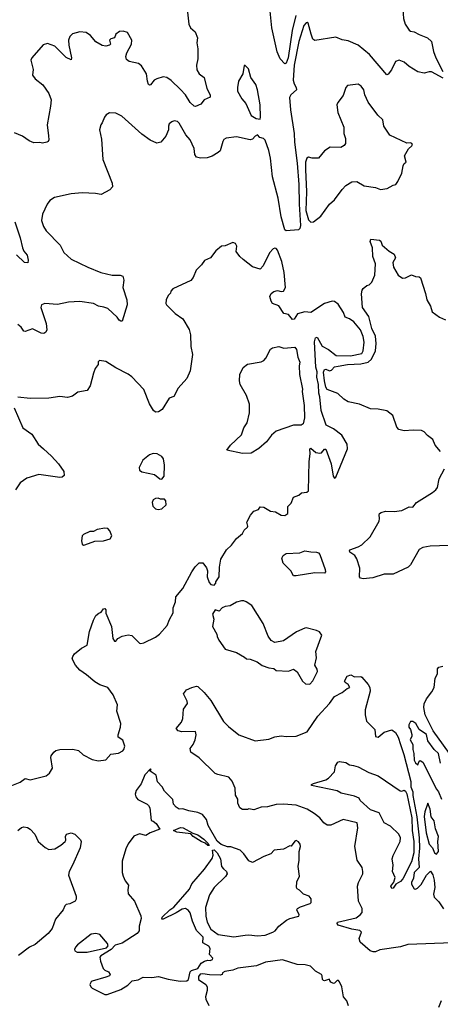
# Model space of a CAD drawing. Extents: x 1690054 to 1842981, y 782881 to 914114.
# Tile 555 of 656: x 1793211 to 1796596, y 840625 to 848551. Entities that reach past the tile are written whole.
import ezdxf

# ---------------------------------------------------------------- set-up
doc = ezdxf.new("R2010")
doc.units = 0

msp = doc.modelspace()

# ---------------------------------------------------------------- linework, layer by layer
at = {"layer": '0CON10XD'}
for points in [[(1796615, 849060.6), (1796465, 849068.9), (1796352, 849085), (1796301.4, 849015), (1796295, 848980), (1796266, 848945), (1796251.7, 848908.3), (1796233.8, 848826.2), (1796230.6, 848765), (1796247.8, 848705), (1796293.6, 848635), (1796300.2, 848560.2), (1796312.2, 848515), (1796345, 848466.7), (1796355, 848458), (1796385, 848454.3), (1796425, 848430.8), (1796492.5, 848405), (1796524.1, 848374.1), (1796540.8, 848295), (1796558.6, 848245), (1796616.9, 848135)], [(1794559.5, 848635), (1794571.9, 848515), (1794586.6, 848486.6), (1794623.6, 848453.6), (1794641.1, 848405)], [(1795432.4, 848585), (1795402.3, 848465), (1795370.5, 848245), (1795355, 848200.8), (1795345, 848196.9), (1795306.6, 848235), (1795283, 848293), (1795240.4, 848485), (1795225, 848646.2)], [(1796618.8, 848081.2), (1796525, 848130), (1796505, 848130.8), (1796465, 848120), (1796415, 848130), (1796343.7, 848173.7), (1796305, 848208.6), (1796265, 848224.3), (1796234.2, 848215), (1796202, 848148), (1796175, 848111.2), (1796165, 848106.7), (1796025, 848271.2), (1795935, 848346.2), (1795855, 848381.2), (1795805, 848388.8), (1795755, 848410), (1795585, 848383.3), (1795570, 848395), (1795555.8, 848434.2), (1795532.4, 848522.4), (1795525, 848529.4), (1795515, 848526.7), (1795496.5, 848503.5), (1795458.4, 848375), (1795419.8, 848185), (1795412.5, 848065), (1795418.6, 848035), (1795436.9, 848005), (1795438.2, 847985), (1795392.5, 847945), (1795382.3, 847925), (1795388.9, 847825), (1795418.6, 847635), (1795421.9, 847565), (1795445.1, 847395), (1795457.1, 847225), (1795458.7, 847065), (1795470, 846895), (1795465, 846870), (1795455, 846858.8), (1795355, 846852.5), (1795345, 846860), (1795314.8, 846965), (1795290.5, 847115), (1795246.6, 847285), (1795229.6, 847435), (1795215, 847498.9), (1795185, 847580), (1795173.6, 847593.6), (1795143.9, 847603.9), (1795125, 847623.3), (1795105, 847612), (1795085, 847590), (1795065, 847582.5), (1794955, 847606.9), (1794872.7, 847597.3), (1794855, 847586.7), (1794845, 847570), (1794824.4, 847495.6), (1794808.8, 847481.2), (1794758.6, 847451.4), (1794720.5, 847439.5), (1794665, 847437), (1794635, 847444.2), (1794619.5, 847465), (1794615.2, 847515.2), (1794583.8, 847583.8), (1794547.1, 847625), (1794495, 847717.5), (1794480.7, 847730.7), (1794455, 847736.7), (1794435, 847730), (1794415, 847712.5), (1794407.5, 847695), (1794407.5, 847665), (1794385.8, 847614.2), (1794345.6, 847564.4), (1794315, 847555.8), (1794260.6, 847580.6), (1794195, 847629.2), (1794034, 847775), (1793985, 847799.4), (1793935, 847800), (1793906.7, 847785), (1793893, 847767), (1793875, 847720), (1793863.3, 847705), (1793852.5, 847665), (1793868.8, 847588.8), (1793881.4, 847425), (1793955.8, 847235), (1793959.2, 847205), (1793937.6, 847182.4), (1793867.5, 847142.5), (1793822.3, 847152.3), (1793715, 847156), (1793625, 847150), (1793490.9, 847119.1), (1793454.5, 847095.5), (1793431.4, 847065), (1793395.7, 846985), (1793385.7, 846935), (1793402.9, 846885), (1793425, 846852), (1793535.6, 846735), (1793566.9, 846676.9), (1793625, 846624.3), (1793758.3, 846558.3), (1793865, 846515.7), (1793955, 846494.3), (1794020, 846495), (1794040, 846485), (1794048, 846455), (1794040, 846395), (1794072.9, 846295), (1794076.9, 846255), (1794036.7, 846125), (1794025, 846123.3), (1794011.4, 846131.4), (1793995, 846156.7), (1793920, 846225), (1793887.9, 846237.9), (1793845, 846244.2), (1793805.5, 846265.5), (1793695, 846281.2), (1793604, 846276), (1793515, 846257.8), (1793414.2, 846265.8), (1793387.5, 846255), (1793381.2, 846235), (1793424.2, 846105), (1793429.2, 846055), (1793421.2, 846035), (1793405, 846026), (1793385, 846028), (1793315, 846062), (1793255, 846040), (1793245, 846044), (1793224, 846075), (1793195, 846097.1)], [(1794641.1, 848405), (1794636.4, 848365), (1794645.4, 848315.4), (1794644.4, 848235), (1794634.5, 848185), (1794636.1, 848146.1), (1794655.3, 848115.3), (1794696.7, 848085), (1794716.5, 847996.5), (1794742.5, 847945), (1794744, 847926), (1794696.2, 847905), (1794669.2, 847870.8), (1794625, 847851.9), (1794614, 847855), (1794583, 847883), (1794545, 847945.7), (1794505, 847990), (1794431.2, 848061.2), (1794395, 848084.3), (1794365, 848090), (1794313.8, 848075), (1794292.9, 848065), (1794265, 848027.5), (1794255, 848024), (1794248.8, 848028.8), (1794239.5, 848055), (1794231.9, 848115), (1794190.3, 848180.3), (1794167, 848197), (1794092.5, 848215), (1794071.7, 848231.7), (1794066.2, 848255), (1794073.8, 848285), (1794110, 848355), (1794114, 848385), (1794079.1, 848449.1), (1794045, 848459.2), (1794015, 848455.8), (1793985.9, 848434.1), (1793974.1, 848405.9), (1793943.9, 848396.1), (1793935, 848386.2), (1793942.5, 848355), (1793933.6, 848346.4), (1793905, 848338.8), (1793875, 848344.2), (1793825, 848372.5), (1793780.6, 848425), (1793745, 848449.1), (1793695, 848454.4), (1793635, 848437.5), (1793614.6, 848415.4), (1793604.4, 848385), (1793606.7, 848345), (1793628, 848245), (1793625, 848227.5), (1793585, 848245.7), (1793495, 848337.5), (1793435, 848360.6), (1793400.6, 848349.4), (1793310, 848245), (1793301.2, 848225), (1793320.7, 848150.7), (1793314.5, 848104.5), (1793334.5, 848074.5), (1793397.3, 848027.3), (1793446.1, 847956.1), (1793463.8, 847905), (1793460, 847855), (1793432.5, 847705), (1793444, 847615), (1793446.4, 847583.6), (1793440, 847570), (1793430, 847565), (1793395, 847556.2), (1793372.7, 847562.7), (1793325, 847558.8), (1793286.7, 847575), (1793235, 847614), (1793169.5, 847639.5)], [(1795145, 847751.2), (1795150, 847765), (1795146.2, 847865), (1795125.1, 847985), (1795110, 848030), (1795071.5, 848085), (1795051.4, 848155), (1795025, 848183.3), (1795017.5, 848182.5), (1795006, 848115), (1794972.9, 848055), (1794962.5, 848005), (1794964.3, 847975), (1794998.8, 847915), (1795030, 847875), (1795075, 847780), (1795115, 847754.4), (1795145, 847751.2)], [(1795555, 846920), (1795575, 846923.8), (1795635, 846970), (1795704.5, 847065.5), (1795745, 847101.2), (1795806.7, 847185), (1795836.7, 847215), (1795885, 847246.2), (1795925, 847247.5), (1795984.2, 847214.2), (1796075, 847200.8), (1796115, 847184.2), (1796168.3, 847191.7), (1796215, 847218.8), (1796237.5, 847225), (1796255, 847247.5), (1796285.4, 847314.6), (1796295.8, 847374.2), (1796305, 847392.5), (1796320, 847405), (1796306.7, 847455), (1796340, 847510), (1796366.7, 847535), (1796372.5, 847545), (1796367.5, 847555), (1796355, 847560), (1796325, 847557.5), (1796190.5, 847620.5), (1796142.5, 847695), (1796134, 847745), (1796092.7, 847782.7), (1796015.9, 847885.9), (1795988.8, 847945), (1795979.4, 847985), (1795959.2, 848015), (1795935, 848030.6), (1795849.3, 848020.7), (1795836.7, 848005), (1795815, 847940), (1795772, 847885), (1795764.2, 847865.8), (1795770, 847805), (1795818.8, 847685), (1795820, 847635), (1795832.5, 847595), (1795832.5, 847555), (1795823, 847537), (1795795, 847522.5), (1795710, 847525), (1795663.6, 847496.4), (1795615, 847437.5), (1795565, 847436.7), (1795535, 847443.3), (1795521.2, 847435), (1795512, 847405), (1795510, 847345), (1795519.4, 847165), (1795512.5, 847015), (1795535, 846940.6), (1795555, 846920)], [(1793171.1, 846925), (1793214.4, 846795), (1793232.9, 846715), (1793245, 846686.7), (1793270.8, 846655), (1793280, 846615), (1793276.1, 846593.9), (1793250, 846595), (1793185, 846658.6)], [(1796596, 845075), (1796553.8, 845125), (1796535, 845171.2), (1796492.6, 845202.6), (1796465, 845232.5), (1796443.4, 845243.4), (1796377.4, 845247.4), (1796305, 845240), (1796261.7, 845251.7), (1796245, 845270), (1796214, 845365), (1796165, 845403.3), (1796095, 845416.4), (1796035, 845418.1), (1795946.4, 845456.4), (1795855, 845474.4), (1795818, 845495), (1795770.9, 845540.9), (1795685, 845574.3), (1795673.5, 845593.5), (1795662.7, 845645), (1795656.6, 845713.4), (1795662.5, 845735), (1795675, 845736.7), (1795705, 845722.9), (1795720.4, 845729.6), (1795745, 845756.9), (1795773.1, 845763.1), (1795850, 845775), (1795955, 845779.5), (1796015, 845794.5), (1796042.8, 845817.2), (1796073.3, 845885), (1796079.1, 845945), (1796073.6, 846003.6), (1796044.5, 846065), (1796021.7, 846161.7), (1795968.8, 846235), (1795961.2, 846345), (1795966.1, 846373.9), (1795975, 846386.7), (1796005, 846410), (1796023.6, 846416.4), (1796045, 846437.5), (1796068.8, 846495), (1796074, 846585), (1796053.8, 846645), (1796048.8, 846715), (1796032, 846765), (1796036.7, 846783.3), (1796107, 846777), (1796117, 846767), (1796128.8, 846735), (1796185, 846686.7), (1796223.9, 846663.9), (1796233.8, 846635), (1796214, 846595), (1796217.7, 846557.7), (1796257.5, 846495), (1796290.8, 846470.8), (1796315, 846474.2), (1796365, 846496.7), (1796395, 846483.3), (1796425, 846481.2), (1796435, 846473.3), (1796477, 846347), (1796486.7, 846295), (1796518, 846245), (1796528.8, 846198.8), (1796590, 846155), (1796636.7, 846135)], [(1793135, 842380), (1793215, 842412.5), (1793255, 842442), (1793295, 842432), (1793425, 842464), (1793452, 842485), (1793474, 842525), (1793461.7, 842611.7), (1793464.3, 842625.7), (1793486.2, 842655), (1793502.1, 842667.9), (1793535, 842677.1), (1793638.3, 842678.3), (1793685, 842668.8), (1793722.7, 842632.7), (1793794.1, 842594.1), (1793845, 842584), (1793905, 842592.5), (1793945, 842637.5), (1794005, 842647.5), (1794040, 842665), (1794050, 842675), (1794056.7, 842703.3), (1794040.7, 842750.7), (1794003.3, 842775), (1794003.1, 842795), (1794023.5, 842855), (1794025.5, 842885.5), (1793993.8, 842985), (1793998, 843035), (1793963.1, 843115), (1793921.2, 843175), (1793855, 843197.5), (1793815, 843219.4), (1793747.8, 843277.8), (1793695, 843314.3), (1793659.2, 843355), (1793634.5, 843404.5), (1793638.1, 843425), (1793653.4, 843446.6), (1793709.4, 843490.6), (1793753.1, 843515), (1793773.1, 843625), (1793805, 843717.5), (1793824, 843755), (1793847.7, 843772.3), (1793868, 843782), (1793885, 843807.5), (1793895, 843810), (1793905, 843800), (1793903.6, 843773.6), (1793950, 843665), (1793960.7, 843570.7), (1793975, 843547.5), (1793985, 843547.5), (1794000.7, 843569.3), (1794035, 843587.5), (1794085, 843600), (1794113.6, 843593.6), (1794175, 843532.5), (1794185, 843530), (1794210, 843535), (1794305, 843581.2), (1794336.2, 843605), (1794397.5, 843675), (1794416.4, 843723.6), (1794445.7, 843775), (1794445.8, 843815), (1794464.3, 843865), (1794468.8, 843905), (1794525, 843972.5), (1794596.2, 844105), (1794624.2, 844145.8), (1794655, 844177.5), (1794685, 844177.5), (1794715, 844137.5), (1794723.3, 844115), (1794720, 844065), (1794735, 844020), (1794750, 844005), (1794775, 844000), (1794790, 844015), (1794790, 844025), (1794817.5, 844065), (1794818, 844145), (1794830.9, 844209.1), (1794876.5, 844283.5), (1794915, 844321.2), (1794956.2, 844375), (1795003.3, 844415), (1795017.7, 844442.3), (1795043.6, 844466.4), (1795046.7, 844475), (1795039.2, 844505), (1795067.4, 844562.6), (1795095, 844594), (1795133, 844607), (1795145, 844630), (1795175, 844627.5), (1795230, 844595), (1795269.3, 844589.3), (1795315, 844563.3), (1795345, 844560), (1795370, 844575), (1795368.3, 844631.7), (1795395, 844660), (1795413.6, 844706.4), (1795457, 844723), (1795478.3, 844741.7), (1795521.7, 844748.3), (1795535, 844757.5), (1795539.6, 844995), (1795548, 845055), (1795545, 845097.5), (1795555, 845102.5), (1795595, 845067.5), (1795625, 845062.5), (1795640, 845065), (1795665, 845092.5), (1795675, 845092.5), (1795716.6, 844975), (1795733.8, 844875), (1795745, 844861.2), (1795755, 844867.5), (1795850, 845095), (1795846.7, 845135), (1795802.5, 845205), (1795735, 845257.1), (1795677, 845287), (1795635.7, 845405.7), (1795627.2, 845515), (1795618.1, 845545), (1795614.7, 845615), (1795602.7, 845672.7), (1795603.9, 845715), (1795592.8, 845755), (1795582.4, 845957.6), (1795591.4, 845988.6), (1795605, 845994.2), (1795645, 845924.1), (1795695.9, 845895.9), (1795758.9, 845848.9), (1795872.5, 845845), (1795964, 845865), (1795976, 845885), (1795983.8, 845955), (1795975, 846001.2), (1795952.3, 846055), (1795899.1, 846119.1), (1795865, 846142.6), (1795829.2, 846155), (1795816.8, 846195), (1795775, 846260.5), (1795745, 846281.8), (1795725, 846285.2), (1795664, 846265), (1795555, 846192.5), (1795505, 846200), (1795446.4, 846183.6), (1795419.5, 846140.5), (1795405, 846136.7), (1795375, 846176.7), (1795337.5, 846185), (1795295, 846246.7), (1795245, 846266.7), (1795233.8, 846285), (1795223.9, 846323.9), (1795235, 846347.5), (1795255, 846363.3), (1795285, 846370), (1795315, 846362), (1795334.1, 846365.9), (1795348.9, 846395), (1795338, 846515), (1795321, 846605), (1795285.8, 846695.8), (1795275, 846710), (1795265, 846712.5), (1795250, 846705), (1795220, 846675), (1795169.7, 846570.3), (1795145, 846543.3), (1795085, 846561.2), (1795008.3, 846621.7), (1794981.2, 846645), (1794953.3, 846685), (1794958, 846728), (1794948.3, 846748.3), (1794925, 846756.2), (1794865, 846730), (1794835, 846726.7), (1794788.8, 846691.2), (1794747.5, 846635), (1794698.3, 846611.7), (1794675, 846576.7), (1794631.2, 846535), (1794605.7, 846474.3), (1794587.7, 846452.3), (1794442.5, 846385), (1794427.5, 846365), (1794425, 846350), (1794405, 846330), (1794390, 846295), (1794387.5, 846265), (1794392.5, 846255), (1794462.5, 846185), (1794525, 846143.3), (1794575.9, 846055.9), (1794586, 846015), (1794589.5, 845919.5), (1794600.8, 845855), (1794582.9, 845725), (1794556.6, 845663.4), (1794485.8, 845585), (1794451.7, 845518.3), (1794415, 845503.3), (1794356.8, 845413.2), (1794327.5, 845395), (1794305, 845391.2), (1794286.7, 845405), (1794255, 845457.5), (1794210, 845575), (1794114.2, 845675), (1794085, 845697.1), (1793985, 845748.1), (1793905, 845800), (1793853, 845807), (1793843.6, 845796.4), (1793842.5, 845775), (1793818, 845742), (1793803.8, 845705), (1793777.3, 845602.7), (1793753.6, 845566.4), (1793678.3, 845551.7), (1793635, 845520), (1793595, 845510), (1793535, 845518.8), (1793445, 845503.8), (1793295, 845502), (1793195, 845513.3)], [(1795005, 845058.8), (1794877.5, 845085), (1794906.2, 845125), (1794995, 845210), (1795015.8, 845265), (1795040.8, 845305), (1795060.9, 845385), (1795060.9, 845455), (1795035, 845526), (1794985.7, 845615), (1794979.2, 845645), (1794983.3, 845695), (1795008.3, 845751.7), (1795045, 845777.5), (1795155, 845797.5), (1795175, 845807.5), (1795190.8, 845825), (1795230.5, 845899.5), (1795245, 845910), (1795295, 845921.2), (1795337.7, 845907.7), (1795425, 845913.6), (1795438.6, 845895), (1795449.4, 845835), (1795464.4, 845795), (1795459, 845765), (1795463.6, 845693.6), (1795485.5, 845575.5), (1795483.3, 845556.7), (1795500.8, 845445), (1795503.3, 845345), (1795493, 845297), (1795475, 845286.9), (1795415, 845285.7), (1795275, 845239.5), (1795237.1, 845205), (1795197.8, 845152.2), (1795135, 845099.2), (1795075, 845062), (1795005, 845058.8)], [(1793167.5, 845425), (1793236.7, 845265), (1793307.5, 845215), (1793358.8, 845135), (1793403.8, 845095)], [(1793403.8, 845095), (1793467.5, 845037.5), (1793524.3, 844975), (1793565, 844912.5), (1793567.7, 844882.3), (1793551.7, 844868.3), (1793535, 844866), (1793365, 844890), (1793269.2, 844860.8), (1793215, 844822.5), (1793176.7, 844765)], [(1794355, 844852.5), (1794372.5, 844875), (1794376.1, 844963.9), (1794368, 845015), (1794353.8, 845035), (1794316.8, 845056.8), (1794285, 845058.1), (1794255, 845048.5), (1794200.8, 845005), (1794171.2, 844945), (1794173.9, 844923.9), (1794195, 844910), (1794295, 844890), (1794340, 844855), (1794355, 844852.5)], [(1796665, 844317.1), (1796515, 844313.3), (1796455, 844302.2), (1796425, 844285.7), (1796356.2, 844163.8), (1796336.1, 844143.9), (1796215, 844086.2), (1796145, 844087.1), (1796052.9, 844057.1), (1795975, 844051.1), (1795953.8, 844053.8), (1795944.4, 844065), (1795949.1, 844135), (1795925, 844210), (1795906.7, 844236.7), (1795868, 844265), (1795864, 844276), (1795866.4, 844283.6), (1795935, 844306.5), (1795965, 844324.4), (1796031.7, 844388.3), (1796103.3, 844515), (1796107.5, 844535), (1796102.9, 844565), (1796106, 844575), (1796120, 844585), (1796155, 844594), (1796225, 844592.2), (1796285, 844600), (1796345, 844629.2), (1796375, 844627.5), (1796403.8, 844665), (1796532, 844745), (1796559.2, 844765), (1796574.3, 844785), (1796587.5, 844855), (1796630, 844935)], [(1794325, 844606.7), (1794355, 844612.5), (1794390, 844645), (1794388.3, 844678.3), (1794375, 844690), (1794345, 844690), (1794325, 844700), (1794305, 844697.5), (1794284.1, 844685.9), (1794276.7, 844665), (1794283.3, 844635), (1794305, 844613.3), (1794325, 844606.7)], [(1793725, 844320), (1793735, 844322.5), (1793815, 844352.5), (1793885, 844356.7), (1793938.3, 844371.7), (1793952.5, 844395), (1793937.5, 844435), (1793920, 844455), (1793895, 844457.5), (1793835, 844447.5), (1793805, 844430), (1793775, 844430), (1793725, 844407.5), (1793713.3, 844395), (1793707.5, 844355), (1793715, 844330), (1793725, 844320)], [(1795435, 844074.2), (1795414.3, 844074.3), (1795393.5, 844115), (1795331.2, 844175), (1795320.8, 844215), (1795331.7, 844238.3), (1795355, 844252.5), (1795465, 844260), (1795505, 844275.6), (1795553.9, 844266.1), (1795600, 844265), (1795615, 844258.6), (1795625.9, 844245), (1795668.1, 844125), (1795670.6, 844105), (1795665, 844096), (1795585, 844098.9), (1795435, 844074.2)], [(1795545, 843202.5), (1795570.7, 843229.3), (1795606.7, 843305), (1795603.6, 843323.6), (1795586.7, 843355), (1795598.8, 843415), (1795593.9, 843466.1), (1795642.5, 843595), (1795623, 843623), (1795600, 843635), (1795516.1, 843656.1), (1795505, 843653.8), (1795437.7, 843622.3), (1795335, 843550), (1795265, 843536.7), (1795235, 843552.5), (1795209.5, 843589.5), (1795171.2, 843691.2), (1795080, 843835), (1795032.5, 843865), (1795015, 843873.3), (1794995, 843873.3), (1794955, 843862.5), (1794905, 843832.5), (1794865, 843827.5), (1794840, 843815), (1794815, 843790), (1794785, 843800), (1794763.3, 843765), (1794772.5, 843725), (1794763.8, 843665), (1794796.2, 843605), (1794798.8, 843585), (1794813.8, 843555), (1794864.5, 843484.5), (1794955.8, 843455.8), (1795019.5, 843419.5), (1795035, 843406.7), (1795065, 843403.3), (1795120.7, 843380.7), (1795162.3, 843352.3), (1795215, 843333.3), (1795255, 843326.7), (1795275, 843312.5), (1795375, 843306.7), (1795415, 843322.5), (1795445, 843300), (1795487, 843227), (1795510, 843205), (1795545, 843202.5)], [(1796705, 842595.5), (1796537.4, 842825), (1796474.1, 842955), (1796463.6, 843015), (1796466.6, 843043.4), (1796485.8, 843085), (1796528.6, 843141.4), (1796545.7, 843175), (1796555, 843250), (1796572.5, 843285), (1796573.3, 843325), (1796585, 843337.5), (1796615, 843346.7)], [(1795938.2, 841605), (1795971.1, 841675), (1795973.3, 841695), (1795966.5, 841725), (1795926.2, 841785), (1795906.5, 841895), (1795931.4, 842045), (1795925.6, 842085.6), (1795815, 842113.1), (1795715, 842065.4), (1795685, 842067.5), (1795658.1, 842085), (1795625.7, 842125), (1795581.1, 842161.1), (1795523.8, 842195), (1795435, 842227.3), (1795335, 842235.4), (1795275, 842232), (1795205, 842213.1), (1795155, 842210.6), (1795095, 842191.2), (1795055, 842197.5), (1795045, 842192.5), (1795003, 842193), (1794982.5, 842205), (1794967.5, 842245), (1794966.7, 842275), (1794948.8, 842308.8), (1794944.4, 842365), (1794920.3, 842420.3), (1794894.2, 842454.2), (1794805, 842473.8), (1794785, 842483.3), (1794655, 842608), (1794587.5, 842655), (1794582.5, 842685), (1794607.5, 842715), (1794623.3, 842755), (1794630, 842795), (1794625, 842820), (1794515, 842819.2), (1794487.3, 842827.3), (1794470, 842845), (1794514.2, 842895.8), (1794524, 842925), (1794529.5, 843000.5), (1794561.2, 843045), (1794558.8, 843065), (1794530, 843125), (1794553.3, 843155), (1794595, 843176.2), (1794635, 843186.7), (1794645, 843182.5), (1794696.2, 843135), (1794750.3, 843070.3), (1794851.2, 842901.2), (1794891.2, 842861.2), (1794974.5, 842794.5), (1795105, 842745.8), (1795215, 842760), (1795265, 842778.6), (1795315, 842786.9), (1795355, 842780), (1795435, 842783.5), (1795525, 842819.4), (1795611.1, 842945), (1795705, 843045.6), (1795745, 843103.1), (1795805, 843134.6), (1795845, 843167.1), (1795868.6, 843175), (1795855, 843198.8), (1795830, 843215), (1795826, 843225), (1795845, 843266.2), (1795875, 843276.2), (1795905, 843261.2), (1795955, 843263.8), (1795965, 843258.8), (1796015, 843200), (1796028.8, 843175), (1796030, 843145), (1795992, 842995), (1795990, 842955), (1796003, 842903), (1796067.5, 842837.5), (1796075, 842780.8), (1796095, 842775.6), (1796145, 842816.2), (1796205, 842833.3), (1796235, 842812), (1796255.8, 842775), (1796275.6, 842715.6), (1796302.6, 842635), (1796357.6, 842417.6), (1796359.4, 842375), (1796373.3, 842335), (1796374.1, 842305), (1796406.3, 842135), (1796426.4, 841965), (1796428.5, 841881.5), (1796419.6, 841795), (1796426.5, 841725), (1796385.6, 841685), (1796381.2, 841638.8), (1796363.3, 841605), (1796362.9, 841592.9), (1796385, 841552.9), (1796395, 841550.5), (1796411.3, 841558.7), (1796440.3, 841589.7), (1796485.7, 841665), (1796515.6, 841695.6), (1796535, 841668), (1796545.3, 841624.7), (1796552.9, 841565), (1796540.8, 841510.8), (1796546.2, 841486.2), (1796585, 841450), (1796622, 841392)], [(1796598, 842565), (1796580, 842645), (1796545.5, 842675.5), (1796494.2, 842745), (1796485, 842796), (1796426.1, 842836.1), (1796397.5, 842885), (1796375, 842900), (1796355, 842900), (1796342.5, 842875), (1796342.5, 842855), (1796356.2, 842836.2), (1796367.7, 842797.7), (1796367.3, 842782.7), (1796353.3, 842755), (1796374.2, 842715), (1796373.3, 842676.7), (1796381.8, 842645), (1796385, 842590), (1796395, 842568), (1796415, 842553.3), (1796425, 842582.5), (1796432.3, 842587.7), (1796456.2, 842575), (1796565, 842356.2), (1796581.1, 842335), (1796604.5, 842275)], [(1796205, 841557.5), (1796196.7, 841575), (1796221.2, 841608.8), (1796231.2, 841645), (1796211.4, 841695), (1796215.8, 841745), (1796208.1, 841795), (1796215, 841823.3), (1796273.6, 841936.4), (1796275.6, 841965), (1796262.5, 841995), (1796195, 842059.4), (1796144.6, 842084.6), (1796102.5, 842165), (1796035, 842189.2), (1795950.8, 842265), (1795942.5, 842285), (1795905, 842300.6), (1795797.5, 842325), (1795765, 842342.5), (1795560, 842385), (1795560, 842395), (1795575, 842402.5), (1795675, 842432.5), (1795695, 842444), (1795743.3, 842495), (1795752.5, 842545), (1795770, 842575), (1795785, 842578.8), (1795835, 842570), (1795865, 842551.2), (1795895.8, 842545.8), (1795935, 842535.8), (1796019.7, 842489.7), (1796095, 842462.9), (1796272.6, 842342.6), (1796285, 842339.2), (1796305, 842347.5), (1796315, 842340.6), (1796325, 842319.2), (1796366.4, 842126.4), (1796369.1, 842025), (1796383.2, 841935), (1796382.3, 841845), (1796365, 841771.5), (1796293.1, 841635), (1796275, 841614.3), (1796238, 841592), (1796215, 841560), (1796205, 841557.5)], [(1793915, 840703.1), (1794025, 840744.2), (1794081.3, 840778.7), (1794115.5, 840814.5), (1794165, 840821.4), (1794205, 840841.8), (1794275, 840841.2), (1794328.3, 840848.3), (1794405, 840827.5), (1794501.7, 840811.7), (1794555.7, 840814.3), (1794570, 840825), (1794583.8, 840885), (1794592.5, 840897.5), (1794645.8, 840914.2), (1794672.5, 840955), (1794699.3, 840970.7), (1794725, 840980), (1794745, 840976.7), (1794762.5, 840985), (1794766.1, 840996.1), (1794737.5, 841025), (1794742.5, 841075), (1794733, 841093), (1794685, 841120), (1794687.5, 841165), (1794635, 841218.5), (1794601.1, 841295), (1794581.7, 841361.7), (1794569.7, 841379.7), (1794545, 841396), (1794519.5, 841390.5), (1794469.5, 841360.5), (1794365, 841310), (1794355, 841310), (1794357.5, 841325), (1794418.1, 841385), (1794452.3, 841407.7), (1794577.6, 841552.4), (1794597.5, 841595), (1794698.8, 841711.2), (1794760.9, 841799.1), (1794768.1, 841825), (1794763.8, 841866.2), (1794775, 841867.5), (1794798.8, 841845), (1794826.2, 841795), (1794836.2, 841735), (1794850, 841715), (1794876, 841695), (1794880.8, 841675), (1794866.9, 841653.1), (1794775, 841564.6), (1794738.8, 841505), (1794705.2, 841405), (1794708, 841335), (1794718.5, 841285), (1794749.1, 841229.1), (1794807.1, 841187.1), (1794935, 841168.6), (1795025, 841181), (1795055, 841183.9), (1795125, 841174.8), (1795185, 841180.1), (1795249.1, 841205), (1795265.6, 841215), (1795296.3, 841253.7), (1795359.3, 841300.7), (1795385, 841314.3), (1795456.7, 841335), (1795458.8, 841345), (1795441.2, 841385), (1795446.2, 841395), (1795470.3, 841409.7), (1795547.5, 841435), (1795556.7, 841445), (1795557, 841473), (1795540, 841495), (1795495, 841510), (1795463, 841543), (1795443.6, 841553.6), (1795437.5, 841565), (1795440.7, 841609.3), (1795463.3, 841655), (1795451.2, 841735), (1795460, 841785), (1795460, 841855), (1795471.9, 841895), (1795468.6, 841915), (1795455, 841932.5), (1795435, 841942), (1795425, 841938.8), (1795395, 841897.5), (1795385, 841900), (1795335, 841873.8), (1795260, 841865), (1795232.5, 841835), (1795175, 841813.8), (1795085, 841765.8), (1795055, 841780), (1795015.8, 841835.8), (1794985, 841865.8), (1794911, 841891), (1794883.4, 841893.4), (1794831.6, 841911.6), (1794798.9, 841938.9), (1794728.9, 842065), (1794713.4, 842113.4), (1794681.7, 842151.7), (1794645, 842170), (1794571.7, 842181.7), (1794525, 842198.8), (1794495, 842196.7), (1794470.5, 842210.5), (1794450, 842235), (1794443.6, 842273.6), (1794375, 842340), (1794356.7, 842375), (1794320, 842415), (1794308.3, 842468.3), (1794261.7, 842501.7), (1794260, 842510), (1794270, 842515), (1794265, 842520), (1794219.3, 842470.7), (1794189.7, 842400.3), (1794148, 842345), (1794141.2, 842315), (1794146.2, 842295), (1794162.3, 842272.3), (1794236.1, 842236.1), (1794247.5, 842225), (1794257.5, 842205), (1794270, 842105), (1794285, 842100), (1794309.3, 842079.3), (1794340, 842035), (1794260, 842005), (1794226.4, 841983.6), (1794175, 841996.7), (1794130.7, 841979.3), (1794083.9, 841916.1), (1794065, 841877.5), (1794036.4, 841776.4), (1794036.7, 841685), (1794043.3, 841655), (1794059.3, 841619.3), (1794087.5, 841585), (1794080, 841545), (1794083.3, 841515), (1794133.6, 841453.6), (1794185, 841337.5), (1794187.5, 841315), (1794171.2, 841255), (1794172.5, 841215), (1794157.5, 841195), (1794035, 841116), (1793978.8, 841101.2), (1793946.7, 841065), (1793864.2, 841015.8), (1793856.7, 841005), (1793860.7, 840970.7), (1793883, 840913), (1793895, 840900), (1793926.4, 840886.4), (1793940, 840865), (1793932.5, 840855), (1793905, 840842), (1793795, 840810), (1793785.7, 840804.3), (1793776.2, 840785), (1793783.3, 840765), (1793795, 840754), (1793895, 840704.3), (1793915, 840703.1)], [(1796565, 841834.6), (1796580.4, 841855), (1796576, 841935), (1796580.2, 841975), (1796556.3, 842036.3), (1796545, 842101.9), (1796523.2, 842133.2), (1796513.3, 842195), (1796495, 842243.3), (1796470.9, 842175), (1796465.7, 842135.7), (1796480.5, 842005), (1796505.7, 841915), (1796532.2, 841885), (1796549.6, 841845), (1796565, 841834.6)], [(1793195, 842023.8), (1793225, 842048.8), (1793245, 842053.8), (1793275, 842048), (1793295.7, 842035.7), (1793333.2, 841993.2), (1793358.8, 841935), (1793415, 841888), (1793445, 841872), (1793495, 841876.9), (1793542, 841905), (1793576.2, 841935), (1793581.2, 841945), (1793578.8, 841975), (1793587.5, 841995), (1793625, 842004.2), (1793654.3, 841994.3), (1793699.5, 841949.5), (1793705.8, 841935), (1793698, 841885), (1793636.4, 841743.6), (1793610, 841695), (1793604.3, 841665), (1793666, 841495), (1793665, 841470), (1793656.7, 841455), (1793615, 841433.3), (1793585, 841427.5), (1793573.6, 841416.4), (1793560, 841385), (1793500.3, 841309.7), (1793472, 841235), (1793440, 841195), (1793335, 841106), (1793291.2, 841085), (1793201.2, 841018.8)], [(1794725, 841902), (1794703, 841923), (1794672, 841935), (1794606.2, 841975), (1794587, 841997), (1794475, 842010), (1794450, 842025), (1794505, 842046.7), (1794525.9, 842045.9), (1794603, 842003), (1794645, 841990), (1794693.3, 841955), (1794725, 841922.5), (1794735, 841902.5), (1794725, 841902)], [(1796695, 841119.2), (1796335, 841106), (1796275, 841087.5), (1796108.1, 841061.9), (1796075, 841047.3), (1796055, 841046.5), (1796030, 841055), (1795950, 841125), (1795942.5, 841155), (1795962.5, 841205), (1795948.3, 841218.3), (1795885, 841230), (1795772.6, 841262.6), (1795764.5, 841275), (1795769.2, 841285), (1795918.6, 841321.4), (1795950, 841345), (1795965.6, 841365), (1795965.7, 841395.7), (1795938, 841455), (1795930.5, 841575), (1795938.2, 841605)], [(1793673.6, 841043.6), (1793755, 841044.2), (1793910.5, 841079.5), (1793922, 841095), (1793918.8, 841115), (1793855, 841185.7), (1793825, 841194.3), (1793785, 841188.1), (1793675, 841102.5), (1793659.2, 841085), (1793652, 841065), (1793654.3, 841054.3), (1793673.6, 841043.6)], [(1795857, 840613), (1795843.6, 840653.6), (1795817.5, 840685), (1795802.5, 840765), (1795785.6, 840805), (1795775.3, 840815.3), (1795764.7, 840815.3), (1795745, 840793.8), (1795735, 840791.2), (1795715, 840802.9), (1795708, 840815), (1795705, 840826.2), (1795665, 840814), (1795656.4, 840816.4), (1795647.5, 840825), (1795646.2, 840855), (1795638.8, 840865), (1795590.9, 840890.9), (1795551.1, 840931.1), (1795508.3, 840941.7), (1795445, 840945.3), (1795325, 840983.9), (1795188, 840965), (1795116.6, 840933.4), (1794965.7, 840914.3), (1794925, 840898.8), (1794860.7, 840889.3), (1794841.7, 840878.3), (1794840, 840865), (1794825, 840860), (1794737.8, 840862.2), (1794685, 840870.4), (1794663.4, 840866.6), (1794650.5, 840849.5), (1794650.8, 840825), (1794708, 840785), (1794719.2, 840765), (1794719.2, 840735), (1794706, 840685), (1794709.2, 840665), (1794734.3, 840615)], [(1796585, 840601.2), (1796604.5, 840655)]]:
    msp.add_lwpolyline(points, dxfattribs=at)

doc.saveas('drawing.dxf')
